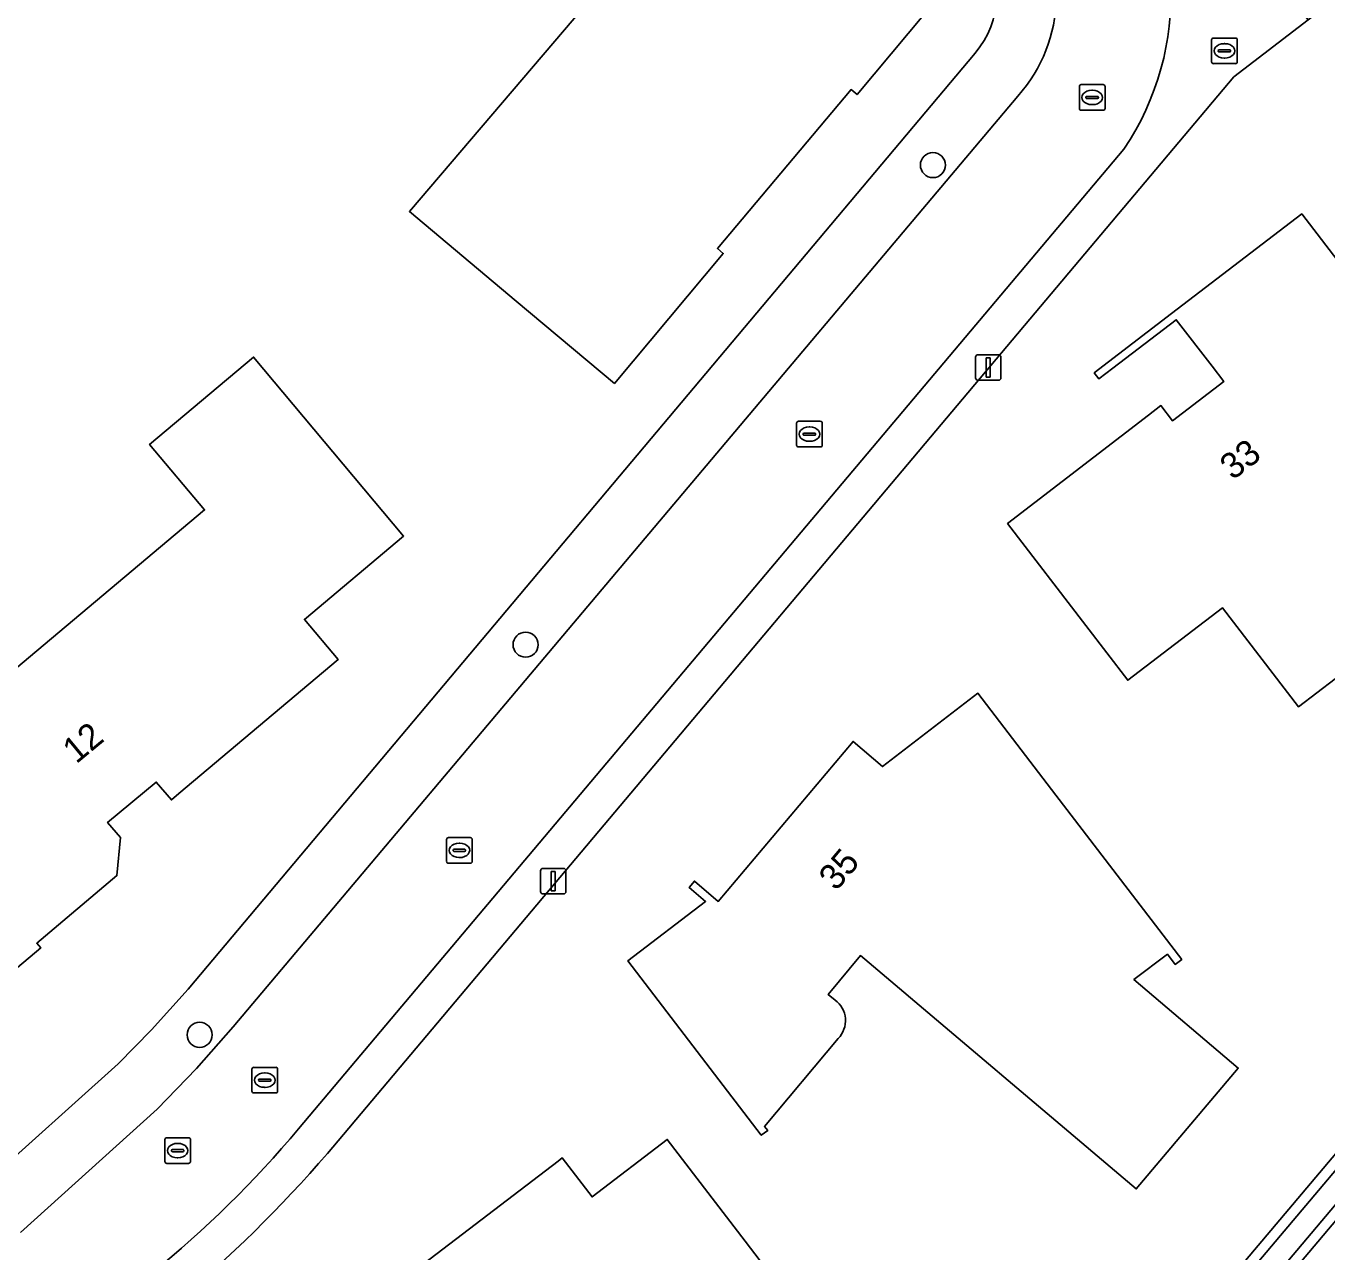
# Model space of a CAD drawing. Extents: x 163426 to 164192, y 380329 to 381641.
# Drawn here: x 164015.4 to 164066.2, y 381312.7 to 381360.5 of the extents above; entities that cross this region are included whole.
import ezdxf

# ---------------------------------------------------------------- set-up
doc = ezdxf.new("R2010")
doc.units = 0
for name, color, linetype in [('IMGEO_Boom', 7, 'Continuous'), ('IMGEO_Brandkraan', 7, 'Continuous'), ('IMGEO_Erf', 7, 'Continuous'), ('IMGEO_Groenvoorziening', 7, 'Continuous'), ('IMGEO_Kolk', 7, 'Continuous'), ('IMGEO_Lichtmast', 7, 'Continuous'), ('IMGEO_Oever', 7, 'Continuous'), ('IMGEO_Pand', 7, 'Continuous'), ('IMGEO_Pand_nummerreeks', 7, 'Continuous'), ('IMGEO_Rijbaan_lokaal_open', 7, 'Continuous'), ('IMGEO_Rioolput', 7, 'Continuous'), ('IMGEO_Voetpad_open', 7, 'Continuous'), ('IMGEO_Waterloop', 7, 'Continuous')]:
    doc.layers.add(name, color=color, linetype=linetype)

msp = doc.modelspace()

# ---------------------------------------------------------------- linework, layer by layer
at = {"layer": 'IMGEO_Boom'}
for centre in [(164050.784, 381355.103), (164034.899, 381336.406), (164022.184, 381321.197)]:
    msp.add_circle(centre, 0.489, dxfattribs=at)
at = {"layer": 'IMGEO_Brandkraan'}
for p, q in [((164061.729, 381360.058), (164062.581, 381360.058)), ((164061.654, 381359.132), (164061.654, 381359.984)), ((164061.913, 381359.552), (164061.913, 381359.564)), ((164061.956, 381359.601), (164062.354, 381359.601)), ((164062.142, 381359.838), (164062.167, 381359.838)), ((164062.397, 381359.564), (164062.397, 381359.552)), ((164062.655, 381359.984), (164062.655, 381359.132)), ((164062.581, 381359.058), (164061.729, 381359.058)), ((164062.351, 381359.515), (164061.953, 381359.515)), ((164062.165, 381359.278), (164062.14, 381359.278))]:
    msp.add_line(p, q, dxfattribs=at)
for points in [[(164061.729, 381360.058), (164062.581, 381360.058)], [(164061.654, 381359.132), (164061.654, 381359.984)], [(164062.655, 381359.984), (164062.655, 381359.132)], [(164062.581, 381359.058), (164061.729, 381359.058)]]:
    msp.add_lwpolyline(points, dxfattribs=at)
for centre, radius, start, end in [((164061.731, 381359.982), 0.0765, 91.552, 178.448), ((164061.731, 381359.982), 0.0765, 91.552, 178.448), ((164062.579, 381359.982), 0.0765, 1.552, 88.448), ((164062.579, 381359.982), 0.0765, 1.552, 88.448), ((164061.953, 381359.561), 0.0403, 85.8775, 175.7526), ((164061.95, 381359.551), 0.0366, 178.938, 274.7102), ((164062.354, 381359.558), 0.043, 264.8664, 352.4533), ((164062.358, 381359.563), 0.0386, 1.7309, 96.639), ((164061.731, 381359.134), 0.0765, 181.552, 268.448), ((164061.731, 381359.134), 0.0765, 181.552, 268.448), ((164062.579, 381359.134), 0.0765, 271.552, 358.448), ((164062.579, 381359.134), 0.0765, 271.552, 358.448)]:
    msp.add_arc(centre, radius, start, end, dxfattribs=at)
for centre, major_axis, ratio, start_param, end_param in [((164062.141, 381359.558), (-0.387, 0.002), 0.722429, 4.712389, 7.853982), ((164062.166, 381359.558), (-0.39, 0.002), 0.717154, 1.570796, 4.712389)]:
    msp.add_ellipse(centre, major_axis=major_axis, ratio=ratio, start_param=start_param, end_param=end_param, dxfattribs=at)
at = {"layer": 'IMGEO_Erf'}
for points in [[(164040.602, 381285.906), (164103.583, 381360.483), (164097.186, 381370.24), (164090.739, 381379.1), (164091.417, 381379.642), (164088.396, 381383.37), (164087.821, 381382.878), (164084.758, 381386.702), (164072.04, 381403.223), (164058.506, 381421.148), (164023.628, 381474.232)], [(164035.103, 381400.894), (164058.805, 381369.513), (164058.84, 381369.467), (164062.143, 381365.123), (164069.325, 381367.916), (164067.897, 381369.835), (164070.122, 381371.491), (164071.624, 381369.473), (164069.76, 381368.085), (164070.436, 381368.348), (164079.264, 381375.158), (164084.687, 381379.343), (164087.498, 381381.511), (164089.341, 381379.016), (164065.417, 381360.773), (164062.528, 381358.544), (164027.167, 381316.572)], [(164013.704, 381315.306), (164019.008, 381320.063), (164020.307, 381321.393), (164021.742, 381322.983), (164052.435, 381359.471)], [(164069.33, 381337.264), (164065.046, 381333.978), (164062.076, 381337.85), (164058.386, 381335.02), (164056.743, 381337.161), (164053.7, 381341.129), (164059.2, 381345.36), (164059.676, 381345.726), (164060.134, 381345.13), (164062.13, 381346.667), (164061.672, 381347.261), (164060.276, 381349.075), (164057.802, 381347.181), (164057.258, 381346.765), (164057.076, 381347.003), (164060.093, 381349.313), (164065.172, 381353.202), (164069.31, 381347.807)], [(164047.67, 381332.633), (164048.822, 381331.656), (164052.539, 381334.516), (164055.579, 381330.546), (164060.49, 381324.134), (164060.238, 381323.941), (164059.934, 381324.338), (164058.626, 381323.348), (164062.693, 381319.903), (164058.718, 381315.189), (164047.96, 381324.288), (164046.699, 381322.775), (164046.968, 381322.551)], [(164047.092, 381321.056), (164044.218, 381317.629), (164044.343, 381317.474), (164044.092, 381317.28), (164041.927, 381320.111), (164038.89, 381324.083), (164041.918, 381326.401), (164041.273, 381326.943), (164041.484, 381327.194), (164042.41, 381326.401), (164047.67, 381332.633)]]:
    msp.add_lwpolyline(points, dxfattribs=at)
for points in [[(164038.378, 381362.689), (164034.421, 381367.842), (164037.743, 381370.393), (164036.822, 381371.593), (164037.157, 381371.847), (164041.14, 381374.868), (164047.044, 381367.174), (164046.411, 381366.687), (164047.629, 381365.1), (164048.262, 381365.586), (164051.148, 381361.826), (164047.825, 381357.853), (164047.595, 381358.046), (164042.378, 381351.853), (164042.608, 381351.66), (164038.361, 381346.592), (164034.53, 381349.805), (164030.366, 381353.299)], [(164022.375, 381341.662), (164020.233, 381344.215), (164024.289, 381347.617), (164030.142, 381340.64), (164026.27, 381337.392), (164027.582, 381335.828), (164021.376, 381330.602), (164021.081, 381330.353), (164020.495, 381331.05), (164018.597, 381329.479), (164019.093, 381328.89), (164018.959, 381327.404), (164015.83, 381324.768), (164015.985, 381324.584), (164015.08, 381323.822), (164014.919, 381324.014), (164013.155, 381322.528), (164010.194, 381326.099), (164011.102, 381326.868), (164008.459, 381329.988)], [(164049.202, 381305.646), (164052.679, 381301.099), (164050.318, 381299.293), (164048.049, 381302.261), (164048.886, 381302.901), (164047.679, 381304.48), (164044.919, 381302.368), (164041.663, 381306.637), (164035.634, 381302.039), (164035.835, 381301.776), (164034.72, 381300.925), (164034.519, 381301.188), (164031.071, 381298.558), (164030.161, 381299.751), (164027.129, 381303.727), (164027.917, 381304.328), (164025.19, 381307.904), (164036.169, 381316.276), (164036.328, 381316.397), (164037.49, 381314.878), (164040.425, 381317.122), (164043.462, 381313.151)]]:
    msp.add_lwpolyline(points, close=True, dxfattribs=at)
for centre, radius, start, end in [((164049.706, 381361.779), 3.574, 319.7779, 35.3827), ((164046.384, 381321.75), 0.991, 315.5695, 53.9134), ((163987.617, 381350.791), 52.298, 300.9029, 319.1332)]:
    msp.add_arc(centre, radius, start, end, dxfattribs=at)
at = {"layer": 'IMGEO_Groenvoorziening'}
msp.add_lwpolyline([(164015.628, 381490.446), (164025.268, 381474.979), (164059.712, 381422.456), (164085.299, 381389.121), (164089.361, 381383.927), (164091.997, 381380.364), (164105.702, 381360.421), (164042.35, 381285.331)], dxfattribs=at)
at = {"layer": 'IMGEO_Kolk'}
for p, q in [((164056.496, 381357.314), (164056.496, 381358.166)), ((164056.571, 381358.24), (164057.423, 381358.24)), ((164056.984, 381358.02), (164057.009, 381358.02)), ((164057.497, 381358.166), (164057.497, 381357.314)), ((164056.755, 381357.734), (164056.755, 381357.746)), ((164057.193, 381357.697), (164056.795, 381357.697)), ((164056.798, 381357.783), (164057.196, 381357.783)), ((164057.239, 381357.746), (164057.239, 381357.734)), ((164057.423, 381357.24), (164056.571, 381357.24)), ((164057.007, 381357.46), (164056.982, 381357.46)), ((164045.467, 381344.189), (164045.467, 381345.041)), ((164045.542, 381345.115), (164046.394, 381345.115)), ((164045.955, 381344.895), (164045.98, 381344.895)), ((164046.468, 381345.041), (164046.468, 381344.189)), ((164045.726, 381344.609), (164045.726, 381344.621)), ((164046.164, 381344.572), (164045.766, 381344.572)), ((164045.769, 381344.658), (164046.167, 381344.658)), ((164045.978, 381344.335), (164045.953, 381344.335)), ((164046.21, 381344.621), (164046.21, 381344.609)), ((164046.394, 381344.115), (164045.542, 381344.115)), ((164031.815, 381327.961), (164031.815, 381328.813)), ((164031.89, 381328.887), (164032.742, 381328.887)), ((164032.303, 381328.667), (164032.328, 381328.667)), ((164032.816, 381328.813), (164032.816, 381327.961)), ((164032.074, 381328.381), (164032.074, 381328.393)), ((164032.512, 381328.344), (164032.114, 381328.344)), ((164032.117, 381328.43), (164032.515, 381328.43)), ((164032.326, 381328.107), (164032.301, 381328.107)), ((164032.558, 381328.393), (164032.558, 381328.381)), ((164032.742, 381327.887), (164031.89, 381327.887)), ((164020.827, 381316.259), (164020.827, 381317.111)), ((164020.902, 381317.185), (164021.754, 381317.185)), ((164021.315, 381316.965), (164021.34, 381316.965)), ((164021.828, 381317.111), (164021.828, 381316.259)), ((164021.086, 381316.679), (164021.086, 381316.691)), ((164021.524, 381316.642), (164021.126, 381316.642)), ((164021.129, 381316.728), (164021.527, 381316.728)), ((164021.338, 381316.405), (164021.313, 381316.405)), ((164021.57, 381316.691), (164021.57, 381316.679)), ((164021.754, 381316.185), (164020.902, 381316.185))]:
    msp.add_line(p, q, dxfattribs=at)
for points in [[(164056.496, 381357.314), (164056.496, 381358.166)], [(164056.571, 381358.24), (164057.423, 381358.24)], [(164057.497, 381358.166), (164057.497, 381357.314)], [(164057.423, 381357.24), (164056.571, 381357.24)], [(164045.467, 381344.189), (164045.467, 381345.041)], [(164045.542, 381345.115), (164046.394, 381345.115)], [(164046.468, 381345.041), (164046.468, 381344.189)], [(164046.394, 381344.115), (164045.542, 381344.115)], [(164031.815, 381327.961), (164031.815, 381328.813)], [(164031.89, 381328.887), (164032.742, 381328.887)], [(164032.816, 381328.813), (164032.816, 381327.961)], [(164032.742, 381327.887), (164031.89, 381327.887)], [(164020.827, 381316.259), (164020.827, 381317.111)], [(164020.902, 381317.185), (164021.754, 381317.185)], [(164021.828, 381317.111), (164021.828, 381316.259)], [(164021.754, 381316.185), (164020.902, 381316.185)]]:
    msp.add_lwpolyline(points, dxfattribs=at)
for centre, radius, start, end in [((164056.573, 381358.164), 0.0765, 91.552, 178.448), ((164056.573, 381358.164), 0.0765, 91.552, 178.448), ((164057.421, 381358.164), 0.0765, 1.552, 88.448), ((164057.421, 381358.164), 0.0765, 1.552, 88.448), ((164056.795, 381357.743), 0.0403, 85.8775, 175.7526), ((164056.792, 381357.733), 0.0366, 178.938, 274.7102), ((164057.196, 381357.74), 0.043, 264.8664, 352.4533), ((164057.2, 381357.745), 0.0386, 1.7309, 96.639), ((164056.573, 381357.316), 0.0765, 181.552, 268.448), ((164056.573, 381357.316), 0.0765, 181.552, 268.448), ((164057.421, 381357.316), 0.0765, 271.552, 358.448), ((164057.421, 381357.316), 0.0765, 271.552, 358.448), ((164045.544, 381345.039), 0.0765, 91.552, 178.448), ((164045.544, 381345.039), 0.0765, 91.552, 178.448), ((164046.392, 381345.039), 0.0765, 1.552, 88.448), ((164046.392, 381345.039), 0.0765, 1.552, 88.448), ((164045.766, 381344.618), 0.0403, 85.8775, 175.7526), ((164045.763, 381344.608), 0.0366, 178.938, 274.7102), ((164046.167, 381344.615), 0.043, 264.8664, 352.4533), ((164046.171, 381344.62), 0.0386, 1.7309, 96.639), ((164045.544, 381344.191), 0.0765, 181.552, 268.448), ((164045.544, 381344.191), 0.0765, 181.552, 268.448), ((164046.392, 381344.191), 0.0765, 271.552, 358.448), ((164046.392, 381344.191), 0.0765, 271.552, 358.448), ((164031.892, 381328.811), 0.0765, 91.552, 178.448), ((164031.892, 381328.811), 0.0765, 91.552, 178.448), ((164032.74, 381328.811), 0.0765, 1.552, 88.448), ((164032.74, 381328.811), 0.0765, 1.552, 88.448), ((164032.114, 381328.39), 0.0403, 85.8775, 175.7526), ((164032.111, 381328.38), 0.0366, 178.938, 274.7102), ((164032.515, 381328.387), 0.043, 264.8664, 352.4533), ((164032.519, 381328.392), 0.0386, 1.7309, 96.639), ((164031.892, 381327.963), 0.0765, 181.552, 268.448), ((164031.892, 381327.963), 0.0765, 181.552, 268.448), ((164032.74, 381327.963), 0.0765, 271.552, 358.448), ((164032.74, 381327.963), 0.0765, 271.552, 358.448), ((164020.904, 381317.109), 0.0765, 91.552, 178.448), ((164020.904, 381317.109), 0.0765, 91.552, 178.448), ((164021.752, 381317.109), 0.0765, 1.552, 88.448), ((164021.752, 381317.109), 0.0765, 1.552, 88.448), ((164021.126, 381316.688), 0.0403, 85.8775, 175.7526), ((164021.123, 381316.678), 0.0366, 178.938, 274.7102), ((164021.527, 381316.685), 0.043, 264.8664, 352.4533), ((164021.531, 381316.69), 0.0386, 1.7309, 96.639), ((164020.904, 381316.261), 0.0765, 181.552, 268.448), ((164020.904, 381316.261), 0.0765, 181.552, 268.448), ((164021.752, 381316.261), 0.0765, 271.552, 358.448), ((164021.752, 381316.261), 0.0765, 271.552, 358.448)]:
    msp.add_arc(centre, radius, start, end, dxfattribs=at)
for centre, major_axis, ratio, start_param, end_param in [((164056.983, 381357.74), (-0.387, 0.002), 0.722429, 4.712389, 7.853982), ((164057.008, 381357.74), (-0.39, 0.002), 0.717154, 1.570796, 4.712389), ((164045.954, 381344.615), (-0.387, 0.002), 0.722429, 4.712389, 7.853982), ((164045.979, 381344.615), (-0.39, 0.002), 0.717154, 1.570796, 4.712389), ((164032.302, 381328.387), (-0.387, 0.002), 0.722429, 4.712389, 7.853982), ((164032.327, 381328.387), (-0.39, 0.002), 0.717154, 1.570796, 4.712389), ((164021.314, 381316.685), (-0.387, 0.002), 0.722429, 4.712389, 7.853982), ((164021.339, 381316.685), (-0.39, 0.002), 0.717154, 1.570796, 4.712389)]:
    msp.add_ellipse(centre, major_axis=major_axis, ratio=ratio, start_param=start_param, end_param=end_param, dxfattribs=at)
at = {"layer": 'IMGEO_Lichtmast'}
for p, q in [((164052.448, 381346.813), (164052.448, 381347.613)), ((164052.448, 381347.613), (164052.448, 381346.813)), ((164052.548, 381347.713), (164053.338, 381347.713)), ((164053.338, 381347.713), (164052.548, 381347.713)), ((164053.438, 381347.613), (164053.438, 381346.813)), ((164053.438, 381346.813), (164053.438, 381347.613)), ((164053.338, 381346.713), (164052.548, 381346.713)), ((164052.548, 381346.713), (164053.338, 381346.713)), ((164035.481, 381326.788), (164035.481, 381327.588)), ((164035.481, 381327.588), (164035.481, 381326.788)), ((164035.581, 381327.688), (164036.371, 381327.688)), ((164036.371, 381327.688), (164035.581, 381327.688)), ((164036.471, 381327.588), (164036.471, 381326.788)), ((164036.471, 381326.788), (164036.471, 381327.588)), ((164036.371, 381326.688), (164035.581, 381326.688)), ((164035.581, 381326.688), (164036.371, 381326.688))]:
    msp.add_line(p, q, dxfattribs=at)
for points in [[(164052.868, 381347.588), (164053.018, 381347.588), (164053.018, 381346.838), (164052.868, 381346.838), (164052.868, 381347.588)], [(164035.901, 381327.563), (164036.051, 381327.563), (164036.051, 381326.813), (164035.901, 381326.813), (164035.901, 381327.563)]]:
    msp.add_lwpolyline(points, dxfattribs=at)
for centre, start, end in [((164052.548, 381347.613), 90, 180), ((164052.548, 381347.613), 90, 180), ((164053.338, 381347.613), 0, 90), ((164053.338, 381347.613), 360, 90), ((164052.548, 381346.813), 180, 270), ((164052.548, 381346.813), 180, 270), ((164053.338, 381346.813), 270, 0), ((164053.338, 381346.813), 270, 0), ((164035.581, 381327.588), 90, 180), ((164035.581, 381327.588), 90, 180), ((164036.371, 381327.588), 0, 90), ((164036.371, 381327.588), 360, 90), ((164035.581, 381326.788), 180, 270), ((164035.581, 381326.788), 180, 270), ((164036.371, 381326.788), 270, 0), ((164036.371, 381326.788), 270, 0)]:
    msp.add_arc(centre, 0.1, start, end, dxfattribs=at)
at = {"layer": 'IMGEO_Oever'}
for points in [[(164105.702, 381360.421), (164091.997, 381380.364), (164091.417, 381379.642), (164090.739, 381379.1), (164097.186, 381370.24), (164103.583, 381360.483), (164040.602, 381285.906)], [(164040.912, 381285.629), (164104.101, 381360.452), (164097.528, 381370.476), (164091.309, 381379.023), (164091.712, 381379.346), (164091.971, 381379.668), (164105.18, 381360.447)], [(164105.18, 381360.447), (164042.041, 381285.609)], [(164042.35, 381285.331), (164105.702, 381360.421)]]:
    msp.add_lwpolyline(points, dxfattribs=at)
at = {"layer": 'IMGEO_Pand'}
for points in [[(164038.361, 381346.592), (164042.608, 381351.66), (164042.378, 381351.853), (164047.595, 381358.046), (164047.825, 381357.853), (164051.148, 381361.826), (164048.262, 381365.586), (164047.629, 381365.1), (164046.411, 381366.687), (164047.044, 381367.174), (164041.14, 381374.868), (164037.157, 381371.847), (164036.822, 381371.593), (164037.743, 381370.393), (164034.421, 381367.842), (164038.378, 381362.689), (164030.366, 381353.299), (164034.53, 381349.805)], [(164021.376, 381330.602), (164027.582, 381335.828), (164026.27, 381337.392), (164030.142, 381340.64), (164024.289, 381347.617), (164020.233, 381344.215), (164022.375, 381341.662), (164008.459, 381329.988), (164011.102, 381326.868), (164010.194, 381326.099), (164013.155, 381322.528), (164014.919, 381324.014), (164015.08, 381323.822), (164015.985, 381324.584), (164015.83, 381324.768), (164018.959, 381327.404), (164019.093, 381328.89), (164018.597, 381329.479), (164020.495, 381331.05), (164021.081, 381330.353)], [(164043.462, 381313.151), (164040.425, 381317.122), (164037.49, 381314.878), (164036.328, 381316.397), (164036.169, 381316.276), (164025.19, 381307.904), (164027.917, 381304.328), (164027.129, 381303.727), (164030.161, 381299.751), (164031.071, 381298.558), (164034.519, 381301.188), (164034.72, 381300.925), (164035.835, 381301.776), (164035.634, 381302.039), (164041.663, 381306.637), (164044.919, 381302.368), (164047.679, 381304.48), (164049.202, 381305.646)]]:
    msp.add_lwpolyline(points, close=True, dxfattribs=at)
for points in [[(164069.31, 381347.807), (164065.172, 381353.202), (164060.093, 381349.313), (164057.076, 381347.003), (164057.258, 381346.765), (164057.802, 381347.181), (164060.276, 381349.075), (164061.672, 381347.261), (164062.13, 381346.667), (164060.134, 381345.13), (164059.676, 381345.726), (164059.2, 381345.36), (164053.7, 381341.129), (164056.743, 381337.161), (164058.386, 381335.02), (164062.076, 381337.85), (164065.046, 381333.978), (164069.33, 381337.264)], [(164046.968, 381322.551), (164046.699, 381322.775), (164047.96, 381324.288), (164058.718, 381315.189), (164062.693, 381319.903), (164058.626, 381323.348), (164059.934, 381324.338), (164060.238, 381323.941), (164060.49, 381324.134), (164055.579, 381330.546), (164052.539, 381334.516), (164048.822, 381331.656), (164047.67, 381332.633), (164042.41, 381326.401), (164041.484, 381327.194), (164041.273, 381326.943), (164041.918, 381326.401), (164038.89, 381324.083), (164041.927, 381320.111), (164044.092, 381317.28), (164044.343, 381317.474), (164044.218, 381317.629), (164047.092, 381321.056)]]:
    msp.add_lwpolyline(points, dxfattribs=at)
msp.add_arc((164046.384, 381321.75), 0.991, 315.5695, 53.9134, dxfattribs=at)
at = {"layer": 'IMGEO_Rijbaan_lokaal_open'}
for points in [[(164054.096, 381357.789), (164023.495, 381321.506), (164022.067, 381319.891), (164020.529, 381318.294), (164015.198, 381313.489)], [(164026.037, 381317.529), (164058.236, 381355.726)]]:
    msp.add_lwpolyline(points, dxfattribs=at)
for centre, radius, start, end in [((164049.25, 381361.764), 10.826, 326.1021, 38.5982), ((164049.619, 381361.763), 5.986, 318.412, 37.9984), ((163994.396, 381344.012), 41.261, 297.8005, 320.0716)]:
    msp.add_arc(centre, radius, start, end, dxfattribs=at)
at = {"layer": 'IMGEO_Rioolput'}
for p, q in [((164024.225, 381319.004), (164024.225, 381319.856)), ((164024.3, 381319.93), (164025.152, 381319.93)), ((164024.527, 381319.473), (164024.925, 381319.473)), ((164024.713, 381319.71), (164024.738, 381319.71)), ((164025.226, 381319.856), (164025.226, 381319.004)), ((164024.484, 381319.424), (164024.484, 381319.436)), ((164024.922, 381319.387), (164024.524, 381319.387)), ((164024.736, 381319.15), (164024.711, 381319.15)), ((164024.968, 381319.436), (164024.968, 381319.424)), ((164025.152, 381318.93), (164024.3, 381318.93))]:
    msp.add_line(p, q, dxfattribs=at)
for points in [[(164024.225, 381319.004), (164024.225, 381319.856)], [(164024.3, 381319.93), (164025.152, 381319.93)], [(164025.226, 381319.856), (164025.226, 381319.004)], [(164025.152, 381318.93), (164024.3, 381318.93)]]:
    msp.add_lwpolyline(points, dxfattribs=at)
for centre, radius, start, end in [((164024.302, 381319.854), 0.0765, 91.552, 178.448), ((164024.302, 381319.854), 0.0765, 91.552, 178.448), ((164024.524, 381319.433), 0.0403, 85.8775, 175.7526), ((164024.929, 381319.435), 0.0386, 1.7309, 96.639), ((164025.15, 381319.854), 0.0765, 1.552, 88.448), ((164025.15, 381319.854), 0.0765, 1.552, 88.448), ((164024.302, 381319.006), 0.0765, 181.552, 268.448), ((164024.302, 381319.006), 0.0765, 181.552, 268.448), ((164024.521, 381319.423), 0.0366, 178.938, 274.7102), ((164024.925, 381319.43), 0.043, 264.8664, 352.4533), ((164025.15, 381319.006), 0.0765, 271.552, 358.448), ((164025.15, 381319.006), 0.0765, 271.552, 358.448)]:
    msp.add_arc(centre, radius, start, end, dxfattribs=at)
for centre, major_axis, ratio, start_param, end_param in [((164024.712, 381319.43), (-0.387, 0.002), 0.722429, 4.712389, 7.853982), ((164024.737, 381319.43), (-0.39, 0.002), 0.717154, 1.570796, 4.712389)]:
    msp.add_ellipse(centre, major_axis=major_axis, ratio=ratio, start_param=start_param, end_param=end_param, dxfattribs=at)
at = {"layer": 'IMGEO_Voetpad_open'}
for points in [[(164027.167, 381316.572), (164062.528, 381358.544), (164065.417, 381360.773), (164062.143, 381365.123), (164058.84, 381369.467), (164058.805, 381369.513), (164035.103, 381400.894), (164033.938, 381399.998), (164057.711, 381368.518)], [(164052.435, 381359.471), (164021.742, 381322.983), (164020.307, 381321.393), (164019.008, 381320.063), (164013.704, 381315.306)], [(164015.198, 381313.489), (164020.529, 381318.294), (164022.067, 381319.891), (164023.495, 381321.506), (164054.096, 381357.789)], [(164058.236, 381355.726), (164026.037, 381317.529)]]:
    msp.add_lwpolyline(points, dxfattribs=at)
for centre, radius, start, end in [((164049.25, 381361.764), 10.826, 326.1021, 38.5982), ((164049.619, 381361.763), 5.986, 318.412, 37.9984), ((164049.706, 381361.779), 3.574, 319.7779, 35.3827), ((163994.396, 381344.012), 41.261, 297.8005, 320.0716), ((163987.617, 381350.791), 52.298, 300.9029, 319.1332)]:
    msp.add_arc(centre, radius, start, end, dxfattribs=at)
at = {"layer": 'IMGEO_Waterloop'}
for points in [[(164105.18, 381360.447), (164091.971, 381379.668), (164091.712, 381379.346), (164091.309, 381379.023), (164097.528, 381370.476), (164104.101, 381360.452), (164040.912, 381285.629)], [(164042.041, 381285.609), (164105.18, 381360.447)]]:
    msp.add_lwpolyline(points, dxfattribs=at)

# ---------------------------------------------------------------- texts
at = {"layer": 'IMGEO_Pand_nummerreeks'}
for s, rotation, p in [('33', 37.5977, (164062.479, 381342.796)), ('12', 39.615, (164017.371, 381331.736)), ('35', 49.8346, (164047.014, 381326.77))]:
    msp.add_text(s, height=1, rotation=rotation, dxfattribs=at).set_placement(p)

doc.saveas('drawing.dxf')
